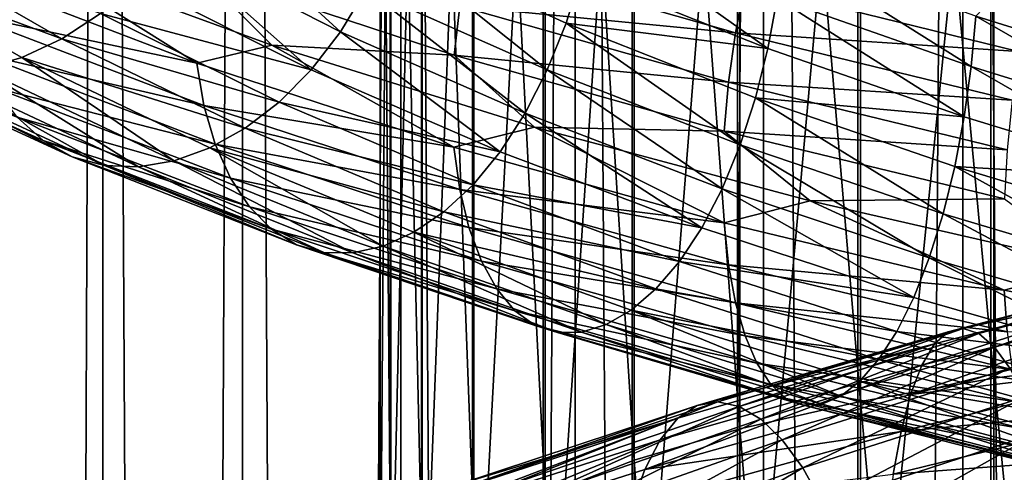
# Model space of a CAD drawing. Header units: metres. Extents: x -44 to 117, y -432 to 89.
# Tile 707 of 1056: x -11.01 to -4.16, y -148.77 to -145.63. Entities that reach past the tile are written whole.
import ezdxf

# ---------------------------------------------------------------- set-up
doc = ezdxf.new("R2010")
doc.units = ezdxf.units.M
doc.layers.add('solid_125568', color=7, linetype='CONTINUOUS')

msp = doc.modelspace()

# ---------------------------------------------------------------- linework, layer by layer
at = {"layer": 'solid_125568'}
for points in [[(-2.998006, -312.412567, 241.988663), (-2.998006, -117.617592, 207.641052), (-4.446262, -117.692879, 207.214066)], [(-4.446262, -312.487854, 241.561676), (-4.446262, -117.692879, 207.214066), (-5.834389, -117.79686, 206.62439)], [(-4.446262, -312.487854, 241.561676), (-2.998006, -312.412567, 241.988663), (-4.446262, -117.692879, 207.214066)], [(-5.834389, -312.591827, 240.972), (-5.834389, -117.79686, 206.62439), (-7.143617, -117.928116, 205.87999)], [(-5.834389, -312.591827, 240.972), (-4.446262, -312.487854, 241.561676), (-5.834389, -117.79686, 206.62439)], [(-7.143617, -312.723083, 240.2276), (-7.143617, -117.928116, 205.87999), (-8.356239, -118.084877, 204.990936)], [(-7.143617, -312.723083, 240.2276), (-5.834389, -312.591827, 240.972), (-7.143617, -117.928116, 205.87999)], [(-8.356239, -312.879852, 239.338547), (-8.356239, -118.084877, 204.990936), (-9.455857, -118.26503, 203.969254)], [(-8.356239, -312.879852, 239.338547), (-7.143617, -312.723083, 240.2276), (-8.356239, -118.084877, 204.990936)], [(-9.455857, -313.059998, 238.316864), (-9.455857, -118.26503, 203.969254), (-10.427602, -118.466125, 202.828781)], [(-9.455857, -313.059998, 238.316864), (-8.356239, -312.879852, 239.338547), (-9.455857, -118.26503, 203.969254)], [(-10.427602, -313.261108, 237.176392), (-10.427602, -118.466125, 202.828781), (-11.25833, -118.685455, 201.5849)], [(-10.427602, -313.261108, 237.176392), (-9.455857, -313.059998, 238.316864), (-10.427602, -118.466125, 202.828781)], [(-11.25833, -313.480438, 235.93251), (-10.427602, -313.261108, 237.176392), (-11.25833, -118.685455, 201.5849)], [(-11.25833, -315.737854, 223.130005), (-11.25833, -120.942879, 188.782394), (-10.427602, -121.162209, 187.538528)], [(-10.427602, -315.957184, 221.886139), (-11.25833, -315.737854, 223.130005), (-10.427602, -121.162209, 187.538528)], [(-10.427602, -315.957184, 221.886139), (-10.427602, -121.162209, 187.538528), (-9.455857, -121.363304, 186.398041)], [(-9.455857, -316.158295, 220.745651), (-10.427602, -315.957184, 221.886139), (-9.455857, -121.363304, 186.398041)], [(-9.455857, -316.158295, 220.745651), (-9.455857, -121.363304, 186.398041), (-8.356239, -121.543457, 185.376373)], [(-8.356239, -316.33844, 219.723969), (-9.455857, -316.158295, 220.745651), (-8.356239, -121.543457, 185.376373)], [(-8.356239, -316.33844, 219.723969), (-8.356239, -121.543457, 185.376373), (-7.143617, -121.700218, 184.48732)], [(-7.143617, -316.495209, 218.83493), (-8.356239, -316.33844, 219.723969), (-7.143617, -121.700218, 184.48732)], [(-7.143617, -316.495209, 218.83493), (-7.143617, -121.700218, 184.48732), (-5.834389, -121.831474, 183.74292)], [(-5.834389, -316.626465, 218.09053), (-7.143617, -316.495209, 218.83493), (-5.834389, -121.831474, 183.74292)], [(-5.834389, -316.626465, 218.09053), (-5.834389, -121.831474, 183.74292), (-4.446262, -121.935455, 183.153229)], [(-4.446262, -316.730438, 217.500839), (-5.834389, -316.626465, 218.09053), (-4.446262, -121.935455, 183.153229)], [(-4.446262, -316.730438, 217.500839), (-4.446262, -121.935455, 183.153229), (-2.998006, -122.010742, 182.726242)], [(-2.998006, -316.805725, 217.073853), (-4.446262, -316.730438, 217.500839), (-2.998006, -122.010742, 182.726242)], [(-4.231679, -138.012024, 943.890198), (-3.232239, -147.99054, 947.249634), (-3.232239, -137.860703, 944.355957)], [(-5.158569, -138.202423, 943.30426), (-4.231679, -148.118271, 946.776855), (-4.231679, -138.012024, 943.890198)], [(-4.231679, -138.012024, 943.890198), (-4.231679, -148.118271, 946.776855), (-3.232239, -147.99054, 947.249634)], [(-5.997018, -138.428604, 942.608154), (-5.158569, -148.278992, 946.182007), (-5.158569, -138.202423, 943.30426)], [(-5.158569, -138.202423, 943.30426), (-5.158569, -148.278992, 946.182007), (-4.231679, -148.118271, 946.776855)], [(-6.732651, -138.686707, 941.813782), (-5.997018, -148.46991, 945.475403), (-5.997018, -138.428604, 942.608154)], [(-5.997018, -138.428604, 942.608154), (-5.997018, -148.46991, 945.475403), (-5.158569, -148.278992, 946.182007)], [(-7.352857, -138.97229, 940.934814), (-6.732651, -148.687775, 944.669128), (-6.732651, -138.686707, 941.813782)], [(-6.732651, -138.686707, 941.813782), (-6.732651, -148.687775, 944.669128), (-5.997018, -148.46991, 945.475403)], [(-7.847002, -139.280487, 939.986328), (-7.352857, -148.928848, 943.776917), (-7.352857, -138.97229, 940.934814)], [(-7.352857, -138.97229, 940.934814), (-7.352857, -148.928848, 943.776917), (-6.732651, -148.687775, 944.669128)], [(-8.206614, -139.605972, 938.984558), (-7.847002, -149.188995, 942.814087), (-7.847002, -139.280487, 939.986328)], [(-7.847002, -139.280487, 939.986328), (-7.847002, -149.188995, 942.814087), (-7.352857, -148.928848, 943.776917)], [(-8.425529, -139.943207, 937.946655), (-8.206614, -149.463745, 941.797241), (-8.206614, -139.605972, 938.984558)], [(-8.206614, -139.605972, 938.984558), (-8.206614, -149.463745, 941.797241), (-7.847002, -149.188995, 942.814087)], [(-8.499991, -140.286377, 936.890503), (-8.425529, -149.748398, 940.743713), (-8.425529, -139.943207, 937.946655)], [(-8.425529, -139.943207, 937.946655), (-8.425529, -149.748398, 940.743713), (-8.206614, -149.463745, 941.797241)], [(-8.499991, -140.286377, 936.890503), (-8.499991, -150.038071, 939.671631), (-8.425529, -149.748398, 940.743713)], [(-8.428726, -140.629623, 935.834106), (-8.499991, -150.038071, 939.671631), (-8.499991, -140.286377, 936.890503)], [(-8.428726, -140.629623, 935.834106), (-8.428726, -150.327805, 938.599304), (-8.499991, -150.038071, 939.671631)], [(-8.212955, -140.967041, 934.795654), (-8.428726, -150.327805, 938.599304), (-8.428726, -140.629623, 935.834106)], [(-8.212955, -140.967041, 934.795654), (-8.212955, -150.612625, 937.545227), (-8.428726, -150.327805, 938.599304)], [(-7.856378, -141.292862, 933.792908), (-8.212955, -150.612625, 937.545227), (-8.212955, -140.967041, 934.795654)], [(-7.856378, -141.292862, 933.792908), (-7.856378, -150.887634, 936.527344), (-8.212955, -150.612625, 937.545227)], [(-7.365107, -141.601486, 932.843018), (-7.856378, -150.887634, 936.527344), (-7.856378, -141.292862, 933.792908)], [(-7.365107, -141.601486, 932.843018), (-7.365107, -151.148148, 935.563171), (-7.856378, -150.887634, 936.527344)], [(-6.747565, -141.887619, 931.962341), (-7.365107, -151.148148, 935.563171), (-7.365107, -141.601486, 932.843018)], [(-6.747565, -141.887619, 931.962341), (-6.747565, -151.389679, 934.66925), (-7.365107, -151.148148, 935.563171)], [(-6.01434, -142.146378, 931.166016), (-6.747565, -151.389679, 934.66925), (-6.747565, -141.887619, 931.962341)], [(-6.01434, -142.146378, 931.166016), (-6.01434, -151.608109, 933.860901), (-6.747565, -151.389679, 934.66925)], [(-5.178002, -142.373306, 930.46759), (-6.01434, -151.608109, 933.860901), (-6.01434, -142.146378, 931.166016)], [(-5.178002, -142.373306, 930.46759), (-5.178002, -151.799652, 933.151917), (-6.01434, -151.608109, 933.860901)], [(-4.252891, -142.564529, 929.879089), (-5.178002, -151.799652, 933.151917), (-5.178002, -142.373306, 930.46759)], [(-4.252891, -142.564529, 929.879089), (-4.252891, -151.96106, 932.554565), (-5.178002, -151.799652, 933.151917)], [(-3.254865, -142.716736, 929.410583), (-4.252891, -151.96106, 932.554565), (-4.252891, -142.564529, 929.879089)], [(-3.254865, -142.716736, 929.410583), (-3.254865, -152.089539, 932.078979), (-4.252891, -151.96106, 932.554565)], [(-9.960813, -145.107269, 930.001587), (-8.775379, -145.712067, 929.134827), (-9.7569, -144.81427, 930.141907)], [(-8.775379, -145.712067, 929.134827), (-8.595769, -145.414795, 929.295654), (-9.7569, -144.81427, 930.141907)], [(-7.100695, -145.310333, 928.789429), (-5.802338, -145.827362, 928.221252), (-7.022013, -144.961426, 928.824524)], [(-5.802338, -145.827362, 928.221252), (-5.738096, -145.477539, 928.264587), (-7.022013, -144.961426, 928.824524)], [(-8.595769, -145.414795, 929.295654), (-7.337319, -145.976639, 928.571411), (-8.442506, -145.092499, 929.413147)], [(-8.442506, -145.092499, 929.413147), (-7.206565, -145.651505, 928.704407), (-7.100695, -145.310333, 928.789429)], [(-7.337319, -145.976639, 928.571411), (-7.206565, -145.651505, 928.704407), (-8.442506, -145.092499, 929.413147)], [(-12.175026, -145.219391, 930.179565), (-10.712898, -145.759537, 929.357117), (-11.865897, -145.097748, 930.421204)], [(-11.865897, -145.097748, 930.421204), (-10.712898, -145.759537, 929.357117), (-10.443891, -145.584686, 929.605164)], [(-10.191171, -145.366364, 929.82196), (-8.978289, -145.976257, 928.93219), (-9.960813, -145.107269, 930.001587)], [(-8.978289, -145.976257, 928.93219), (-8.775379, -145.712067, 929.134827), (-9.960813, -145.107269, 930.001587)], [(-5.738096, -145.477539, 928.264587), (-4.388391, -145.952148, 927.839478), (-5.697904, -145.128967, 928.253113)], [(-4.388391, -145.952148, 927.839478), (-4.357626, -145.603455, 927.83252), (-5.697904, -145.128967, 928.253113)], [(-12.175026, -145.219391, 930.179565), (-10.991904, -145.889084, 929.084961), (-10.712898, -145.759537, 929.357117)], [(-11.274612, -145.971527, 928.795837), (-10.991904, -145.889084, 929.084961), (-12.175026, -145.219391, 930.179565)], [(-11.449328, -145.288345, 925.331604), (-10.976004, -145.174805, 924.896057), (-9.773211, -145.928604, 924.338074)], [(-9.772417, -145.286499, 924.148315), (-9.251736, -145.804047, 923.948547), (-10.976004, -145.174805, 924.896057)], [(-9.773211, -145.928604, 924.338074), (-10.976004, -145.174805, 924.896057), (-9.251736, -145.804047, 923.948547)], [(-7.881214, -145.190353, 923.363892), (-6.027216, -145.718506, 922.747253), (-7.945518, -145.532928, 923.32135)], [(-5.960761, -145.380829, 922.85022), (-6.027216, -145.718506, 922.747253), (-7.881214, -145.190353, 923.363892)], [(-11.449328, -145.288345, 925.331604), (-9.773211, -145.928604, 924.338074), (-11.392473, -145.587082, 925.498108)], [(-9.772417, -145.286499, 924.148315), (-7.98535, -145.873734, 923.332825), (-9.251736, -145.804047, 923.948547)], [(-7.945518, -145.532928, 923.32135), (-7.98535, -145.873734, 923.332825), (-9.772417, -145.286499, 924.148315)], [(-10.443891, -145.584686, 929.605164), (-8.978289, -145.976257, 928.93219), (-10.191171, -145.366364, 929.82196)], [(-7.206565, -145.651505, 928.704407), (-5.802338, -145.827362, 928.221252), (-7.100695, -145.310333, 928.789429)], [(-4.357626, -145.603455, 927.83252), (-2.967738, -146.035919, 927.550598), (-4.114082, -145.346207, 927.710022)], [(-8.775379, -145.712067, 929.134827), (-7.490593, -146.277527, 928.392639), (-8.595769, -145.414795, 929.295654)], [(-7.490593, -146.277527, 928.392639), (-7.337319, -145.976639, 928.571411), (-8.595769, -145.414795, 929.295654)], [(-5.960761, -145.380829, 922.85022), (-4.059328, -145.848755, 922.431763), (-6.027216, -145.718506, 922.747253)], [(-4.003078, -145.523041, 922.593872), (-4.059328, -145.848755, 922.431763), (-5.960761, -145.380829, 922.85022)], [(-5.802338, -145.827362, 928.221252), (-4.437458, -146.302673, 927.789429), (-5.738096, -145.477539, 928.264587)], [(-4.437458, -146.302673, 927.789429), (-4.388391, -145.952148, 927.839478), (-5.738096, -145.477539, 928.264587)], [(-7.945518, -145.532928, 923.32135), (-6.076344, -146.061508, 922.697998), (-7.98535, -145.873734, 923.332825)], [(-6.027216, -145.718506, 922.747253), (-6.076344, -146.061508, 922.697998), (-7.945518, -145.532928, 923.32135)], [(-11.392473, -145.587082, 925.498108), (-9.72469, -146.224121, 924.50885), (-11.300346, -145.859772, 925.70459)], [(-9.773211, -145.928604, 924.338074), (-9.72469, -146.224121, 924.50885), (-11.392473, -145.587082, 925.498108)], [(-10.712898, -145.759537, 929.357117), (-9.200853, -146.200424, 928.690369), (-10.443891, -145.584686, 929.605164)], [(-10.443891, -145.584686, 929.605164), (-9.200853, -146.200424, 928.690369), (-8.978289, -145.976257, 928.93219)], [(-4.388391, -145.952148, 927.839478), (-2.988727, -146.384705, 927.554077), (-4.357626, -145.603455, 927.83252)], [(-2.988727, -146.384705, 927.554077), (-2.967738, -146.035919, 927.550598), (-4.357626, -145.603455, 927.83252)], [(-7.337319, -145.976639, 928.571411), (-5.995517, -146.497589, 927.97937), (-7.206565, -145.651505, 928.704407)], [(-7.206565, -145.651505, 928.704407), (-5.888758, -146.170166, 928.125366), (-5.802338, -145.827362, 928.221252)], [(-5.995517, -146.497589, 927.97937), (-5.888758, -146.170166, 928.125366), (-7.206565, -145.651505, 928.704407)], [(-10.991904, -145.889084, 929.084961), (-9.437722, -146.381699, 928.415894), (-10.712898, -145.759537, 929.357117)], [(-10.712898, -145.759537, 929.357117), (-9.437722, -146.381699, 928.415894), (-9.200853, -146.200424, 928.690369)], [(-8.978289, -145.976257, 928.93219), (-7.663757, -146.546036, 928.169983), (-8.775379, -145.712067, 929.134827)], [(-7.663757, -146.546036, 928.169983), (-7.490593, -146.277527, 928.392639), (-8.775379, -145.712067, 929.134827)], [(-6.027216, -145.718506, 922.747253), (-4.104601, -146.187088, 922.322266), (-6.076344, -146.061508, 922.697998)], [(-4.059328, -145.848755, 922.431763), (-4.104601, -146.187088, 922.322266), (-6.027216, -145.718506, 922.747253)], [(-12.307795, -145.800186, 927.603882), (-10.843008, -146.466019, 926.509399), (-12.077527, -145.920471, 927.894043)], [(-11.022562, -146.304779, 926.215637), (-10.843008, -146.466019, 926.509399), (-12.307795, -145.800186, 927.603882)], [(-9.773211, -145.928604, 924.338074), (-9.251736, -145.804047, 923.948547), (-7.986067, -146.513107, 923.520386)], [(-7.98535, -145.873734, 923.332825), (-7.426373, -146.373993, 923.185242), (-9.251736, -145.804047, 923.948547)], [(-7.986067, -146.513107, 923.520386), (-9.251736, -145.804047, 923.948547), (-7.426373, -146.373993, 923.185242)], [(-5.888758, -146.170166, 928.125366), (-4.437458, -146.302673, 927.789429), (-5.802338, -145.827362, 928.221252)], [(-11.300346, -145.859772, 925.70459), (-9.646004, -146.492752, 924.723022), (-11.176014, -146.100845, 925.945557)], [(-9.72469, -146.224121, 924.50885), (-9.646004, -146.492752, 924.723022), (-11.300346, -145.859772, 925.70459)], [(-11.274612, -145.971527, 928.795837), (-9.932481, -146.607849, 927.799927), (-10.991904, -145.889084, 929.084961)], [(-10.991904, -145.889084, 929.084961), (-9.683425, -146.518158, 928.116516), (-9.437722, -146.381699, 928.415894)], [(-9.932481, -146.607849, 927.799927), (-9.683425, -146.518158, 928.116516), (-10.991904, -145.889084, 929.084961)], [(-7.98535, -145.873734, 923.332825), (-6.106732, -146.402115, 922.704834), (-7.426373, -146.373993, 923.185242)], [(-6.076344, -146.061508, 922.697998), (-6.106732, -146.402115, 922.704834), (-7.98535, -145.873734, 923.332825)], [(-12.077527, -145.920471, 927.894043), (-10.640121, -146.579163, 926.821167), (-11.824388, -145.988693, 928.193787)], [(-10.843008, -146.466019, 926.509399), (-10.640121, -146.579163, 926.821167), (-12.077527, -145.920471, 927.894043)], [(-11.554421, -146.005219, 928.496582), (-10.179082, -146.649002, 927.473633), (-11.274612, -145.971527, 928.795837)], [(-10.179082, -146.649002, 927.473633), (-9.932481, -146.607849, 927.799927), (-11.274612, -145.971527, 928.795837)], [(-9.773211, -145.928604, 924.338074), (-7.986067, -146.513107, 923.520386), (-9.72469, -146.224121, 924.50885)], [(-9.200853, -146.200424, 928.690369), (-7.663757, -146.546036, 928.169983), (-8.978289, -145.976257, 928.93219)], [(-7.490593, -146.277527, 928.392639), (-6.120713, -146.801392, 927.785461), (-7.337319, -145.976639, 928.571411)], [(-6.120713, -146.801392, 927.785461), (-5.995517, -146.497589, 927.97937), (-7.337319, -145.976639, 928.571411)], [(-4.437458, -146.302673, 927.789429), (-3.022058, -146.735687, 927.498962), (-4.388391, -145.952148, 927.839478)], [(-3.022058, -146.735687, 927.498962), (-2.988727, -146.384705, 927.554077), (-4.388391, -145.952148, 927.839478)], [(-11.824388, -145.988693, 928.193787), (-10.417038, -146.639984, 927.144958), (-11.554421, -146.005219, 928.496582)], [(-10.640121, -146.579163, 926.821167), (-10.417038, -146.639984, 927.144958), (-11.824388, -145.988693, 928.193787)], [(-10.417038, -146.639984, 927.144958), (-10.179082, -146.649002, 927.473633), (-11.554421, -146.005219, 928.496582)], [(-11.176014, -146.100845, 925.945557), (-9.5398, -146.72908, 924.974915), (-11.022562, -146.304779, 926.215637)], [(-9.646004, -146.492752, 924.723022), (-9.5398, -146.72908, 924.974915), (-11.176014, -146.100845, 925.945557)], [(-6.076344, -146.061508, 922.697998), (-4.137991, -146.53035, 922.267883), (-6.106732, -146.402115, 922.704834)], [(-4.104601, -146.187088, 922.322266), (-4.137991, -146.53035, 922.267883), (-6.076344, -146.061508, 922.697998)], [(-5.995517, -146.497589, 927.97937), (-4.584977, -146.975845, 927.528381), (-5.888758, -146.170166, 928.125366)], [(-5.888758, -146.170166, 928.125366), (-4.503437, -146.646683, 927.684937), (-4.437458, -146.302673, 927.789429)], [(-4.584977, -146.975845, 927.528381), (-4.503437, -146.646683, 927.684937), (-5.888758, -146.170166, 928.125366)], [(-9.72469, -146.224121, 924.50885), (-7.946434, -146.806, 923.694702), (-9.646004, -146.492752, 924.723022)], [(-7.986067, -146.513107, 923.520386), (-7.946434, -146.806, 923.694702), (-9.72469, -146.224121, 924.50885)], [(-9.437722, -146.381699, 928.415894), (-7.853647, -146.775116, 927.906372), (-9.200853, -146.200424, 928.690369)], [(-9.200853, -146.200424, 928.690369), (-7.853647, -146.775116, 927.906372), (-7.663757, -146.546036, 928.169983)], [(-11.022562, -146.304779, 926.215637), (-9.408752, -146.927704, 925.258789), (-10.843008, -146.466019, 926.509399)], [(-9.5398, -146.72908, 924.974915), (-9.408752, -146.927704, 925.258789), (-11.022562, -146.304779, 926.215637)], [(-7.663757, -146.546036, 928.169983), (-6.262164, -147.07338, 927.545959), (-7.490593, -146.277527, 928.392639)], [(-6.262164, -147.07338, 927.545959), (-6.120713, -146.801392, 927.785461), (-7.490593, -146.277527, 928.392639)], [(-4.503437, -146.646683, 927.684937), (-3.022058, -146.735687, 927.498962), (-4.437458, -146.302673, 927.789429)], [(-9.683425, -146.518158, 928.116516), (-8.055696, -146.961838, 927.608826), (-9.437722, -146.381699, 928.415894)], [(-9.437722, -146.381699, 928.415894), (-8.055696, -146.961838, 927.608826), (-7.853647, -146.775116, 927.906372)], [(-7.986067, -146.513107, 923.520386), (-7.426373, -146.373993, 923.185242), (-6.107365, -147.039413, 922.890503)], [(-6.106732, -146.402115, 922.704834), (-5.508998, -146.886185, 922.611816), (-7.426373, -146.373993, 923.185242)], [(-6.107365, -147.039413, 922.890503), (-7.426373, -146.373993, 923.185242), (-5.508998, -146.886185, 922.611816)], [(-6.106732, -146.402115, 922.704834), (-4.158591, -146.870804, 922.271179), (-5.508998, -146.886185, 922.611816)], [(-4.137991, -146.53035, 922.267883), (-4.158591, -146.870804, 922.271179), (-6.106732, -146.402115, 922.704834)], [(-10.843008, -146.466019, 926.509399), (-9.25546, -147.083191, 925.56897), (-10.640121, -146.579163, 926.821167)], [(-9.408752, -146.927704, 925.258789), (-9.25546, -147.083191, 925.56897), (-10.843008, -146.466019, 926.509399)], [(-9.932481, -146.607849, 927.799927), (-8.477898, -147.199982, 926.94519), (-9.683425, -146.518158, 928.116516)], [(-9.683425, -146.518158, 928.116516), (-8.265312, -147.104141, 927.285706), (-8.055696, -146.961838, 927.608826)], [(-8.477898, -147.199982, 926.94519), (-8.265312, -147.104141, 927.285706), (-9.683425, -146.518158, 928.116516)], [(-9.646004, -146.492752, 924.723022), (-7.882081, -147.071335, 923.915283), (-9.5398, -146.72908, 924.974915)], [(-7.946434, -146.806, 923.694702), (-7.882081, -147.071335, 923.915283), (-9.646004, -146.492752, 924.723022)], [(-7.986067, -146.513107, 923.520386), (-6.107365, -147.039413, 922.890503), (-7.946434, -146.806, 923.694702)], [(-6.120713, -146.801392, 927.785461), (-4.68066, -147.281845, 927.322449), (-5.995517, -146.497589, 927.97937)], [(-4.68066, -147.281845, 927.322449), (-4.584977, -146.975845, 927.528381), (-5.995517, -146.497589, 927.97937)], [(-10.640121, -146.579163, 926.821167), (-9.082252, -147.190262, 925.899536), (-10.417038, -146.639984, 927.144958)], [(-9.25546, -147.083191, 925.56897), (-9.082252, -147.190262, 925.899536), (-10.640121, -146.579163, 926.821167)], [(-7.853647, -146.775116, 927.906372), (-6.262164, -147.07338, 927.545959), (-7.663757, -146.546036, 928.169983)], [(-10.417038, -146.639984, 927.144958), (-8.891749, -147.244797, 926.244263), (-10.179082, -146.649002, 927.473633)], [(-9.082252, -147.190262, 925.899536), (-8.891749, -147.244797, 926.244263), (-10.417038, -146.639984, 927.144958)], [(-10.179082, -146.649002, 927.473633), (-8.688498, -147.247452, 926.595459), (-9.932481, -146.607849, 927.799927)], [(-8.891749, -147.244797, 926.244263), (-8.688498, -147.247452, 926.595459), (-10.179082, -146.649002, 927.473633)], [(-8.688498, -147.247452, 926.595459), (-8.477898, -147.199982, 926.94519), (-9.932481, -146.607849, 927.799927)], [(-4.584977, -146.975845, 927.528381), (-3.122238, -147.410828, 927.223633), (-4.503437, -146.646683, 927.684937)], [(-4.503437, -146.646683, 927.684937), (-3.066845, -147.080521, 927.387939), (-3.022058, -146.735687, 927.498962)], [(-3.122238, -147.410828, 927.223633), (-3.066845, -147.080521, 927.387939), (-4.503437, -146.646683, 927.684937)], [(-9.5398, -146.72908, 924.974915), (-7.795213, -147.303802, 924.176208), (-9.408752, -146.927704, 925.258789)], [(-7.882081, -147.071335, 923.915283), (-7.795213, -147.303802, 924.176208), (-9.5398, -146.72908, 924.974915)], [(-8.055696, -146.961838, 927.608826), (-6.417223, -147.306442, 927.264038), (-7.853647, -146.775116, 927.906372)], [(-7.946434, -146.806, 923.694702), (-6.077072, -147.330276, 923.067505), (-7.882081, -147.071335, 923.915283)], [(-6.107365, -147.039413, 922.890503), (-6.077072, -147.330276, 923.067505), (-7.946434, -146.806, 923.694702)], [(-7.853647, -146.775116, 927.906372), (-6.417223, -147.306442, 927.264038), (-6.262164, -147.07338, 927.545959)], [(-6.262164, -147.07338, 927.545959), (-4.788776, -147.556442, 927.069458), (-6.120713, -146.801392, 927.785461)], [(-4.788776, -147.556442, 927.069458), (-4.68066, -147.281845, 927.322449), (-6.120713, -146.801392, 927.785461)], [(-4.158591, -146.870804, 922.271179), (-3.523765, -147.339005, 922.236694), (-5.508998, -146.886185, 922.611816)], [(-9.408752, -146.927704, 925.258789), (-7.688058, -147.498093, 924.471619), (-9.25546, -147.083191, 925.56897)], [(-7.795213, -147.303802, 924.176208), (-7.688058, -147.498093, 924.471619), (-9.408752, -146.927704, 925.258789)], [(-6.107365, -147.039413, 922.890503), (-5.508998, -146.886185, 922.611816), (-4.159131, -147.506668, 922.455139)], [(-4.159131, -147.506668, 922.455139), (-5.508998, -146.886185, 922.611816), (-3.523765, -147.339005, 922.236694)], [(-8.265312, -147.104141, 927.285706), (-6.582155, -147.497559, 926.947144), (-8.055696, -146.961838, 927.608826)], [(-8.055696, -146.961838, 927.608826), (-6.582155, -147.497559, 926.947144), (-6.417223, -147.306442, 927.264038)], [(-4.68066, -147.281845, 927.322449), (-3.18732, -147.718292, 927.008728), (-4.584977, -146.975845, 927.528381)], [(-3.18732, -147.718292, 927.008728), (-3.122238, -147.410828, 927.223633), (-4.584977, -146.975845, 927.528381)], [(-7.882081, -147.071335, 923.915283), (-6.02779, -147.593094, 923.293091), (-7.795213, -147.303802, 924.176208)], [(-6.077072, -147.330276, 923.067505), (-6.02779, -147.593094, 923.293091), (-7.882081, -147.071335, 923.915283)], [(-6.417223, -147.306442, 927.264038), (-4.788776, -147.556442, 927.069458), (-6.262164, -147.07338, 927.545959)], [(-6.107365, -147.039413, 922.890503), (-4.159131, -147.506668, 922.455139), (-6.077072, -147.330276, 923.067505)], [(-9.25546, -147.083191, 925.56897), (-7.562768, -147.648911, 924.795471), (-9.082252, -147.190262, 925.899536)], [(-7.688058, -147.498093, 924.471619), (-7.562768, -147.648911, 924.795471), (-9.25546, -147.083191, 925.56897)], [(-8.477898, -147.199982, 926.94519), (-6.927004, -147.745392, 926.243591), (-8.265312, -147.104141, 927.285706)], [(-8.265312, -147.104141, 927.285706), (-6.753304, -147.644592, 926.604126), (-6.582155, -147.497559, 926.947144)], [(-6.927004, -147.745392, 926.243591), (-6.753304, -147.644592, 926.604126), (-8.265312, -147.104141, 927.285706)], [(-9.082252, -147.190262, 925.899536), (-7.421206, -147.751038, 925.141785), (-8.891749, -147.244797, 926.244263)], [(-7.562768, -147.648911, 924.795471), (-7.421206, -147.751038, 925.141785), (-9.082252, -147.190262, 925.899536)], [(-8.688498, -147.247452, 926.595459), (-7.099211, -147.797974, 925.874084), (-8.477898, -147.199982, 926.94519)], [(-7.099211, -147.797974, 925.874084), (-6.927004, -147.745392, 926.243591), (-8.477898, -147.199982, 926.94519)], [(-8.891749, -147.244797, 926.244263), (-7.265451, -147.800476, 925.504028), (-8.688498, -147.247452, 926.595459)], [(-7.421206, -147.751038, 925.141785), (-7.265451, -147.800476, 925.504028), (-8.891749, -147.244797, 926.244263)], [(-7.265451, -147.800476, 925.504028), (-7.099211, -147.797974, 925.874084), (-8.688498, -147.247452, 926.595459)], [(-4.788776, -147.556442, 927.069458), (-3.260871, -147.994629, 926.745789), (-4.68066, -147.281845, 927.322449)], [(-3.260871, -147.994629, 926.745789), (-3.18732, -147.718292, 927.008728), (-4.68066, -147.281845, 927.322449)], [(-7.795213, -147.303802, 924.176208), (-5.961253, -147.822632, 923.561096), (-7.688058, -147.498093, 924.471619)], [(-6.02779, -147.593094, 923.293091), (-5.961253, -147.822632, 923.561096), (-7.795213, -147.303802, 924.176208)], [(-6.582155, -147.497559, 926.947144), (-4.907226, -147.792496, 926.772949), (-6.417223, -147.306442, 927.264038)], [(-6.417223, -147.306442, 927.264038), (-4.907226, -147.792496, 926.772949), (-4.788776, -147.556442, 927.069458)], [(-6.077072, -147.330276, 923.067505), (-4.138524, -147.796173, 922.633911), (-6.02779, -147.593094, 923.293091)], [(-4.159131, -147.506668, 922.455139), (-4.138524, -147.796173, 922.633911), (-6.077072, -147.330276, 923.067505)], [(-2.748898, -147.324554, 959.155457), (-4.548218, -147.794983, 958.867554), (-2.807269, -147.407028, 959.5495)], [(-4.44442, -147.771912, 958.472473), (-4.548218, -147.794983, 958.867554), (-2.748898, -147.324554, 959.155457)], [(-2.68614, -147.304062, 958.751648), (-4.44442, -147.771912, 958.472473), (-2.748898, -147.324554, 959.155457)], [(-4.336692, -147.808105, 958.076904), (-4.44442, -147.771912, 958.472473), (-2.68614, -147.304062, 958.751648)], [(-2.620952, -147.343033, 958.347168), (-4.336692, -147.808105, 958.076904), (-2.68614, -147.304062, 958.751648)], [(-4.227948, -147.901108, 957.689819), (-4.336692, -147.808105, 958.076904), (-2.620952, -147.343033, 958.347168)], [(-2.555248, -147.438904, 957.951172), (-4.227948, -147.901108, 957.689819), (-2.620952, -147.343033, 958.347168)], [(-4.159131, -147.506668, 922.455139), (-3.523765, -147.339005, 922.236694), (-2.16387, -147.914413, 922.220093)], [(-2.807269, -147.407028, 959.5495), (-4.732935, -148.027267, 959.621155), (-2.859956, -147.552551, 959.924988)], [(-2.807269, -147.407028, 959.5495), (-4.645132, -147.879776, 959.253296), (-4.732935, -148.027267, 959.621155)], [(-4.548218, -147.794983, 958.867554), (-4.645132, -147.879776, 959.253296), (-2.807269, -147.407028, 959.5495)], [(-4.12068, -148.04834, 957.320129), (-4.227948, -147.901108, 957.689819), (-2.555248, -147.438904, 957.951172)], [(-7.688058, -147.498093, 924.471619), (-5.879221, -148.013626, 923.86554), (-7.562768, -147.648911, 924.795471)], [(-5.961253, -147.822632, 923.561096), (-5.879221, -148.013626, 923.86554), (-7.688058, -147.498093, 924.471619)], [(-6.753304, -147.644592, 926.604126), (-5.033152, -147.986908, 926.440735), (-6.582155, -147.497559, 926.947144)], [(-6.582155, -147.497559, 926.947144), (-5.033152, -147.986908, 926.440735), (-4.907226, -147.792496, 926.772949)], [(-4.907226, -147.792496, 926.772949), (-3.260871, -147.994629, 926.745789), (-4.788776, -147.556442, 927.069458)], [(-2.859956, -147.552551, 959.924988), (-4.81063, -148.232101, 959.963928), (-2.906561, -147.755753, 960.274719)], [(-2.859956, -147.552551, 959.924988), (-4.732935, -148.027267, 959.621155), (-4.81063, -148.232101, 959.963928)], [(-4.159131, -147.506668, 922.455139), (-2.16387, -147.914413, 922.220093), (-4.138524, -147.796173, 922.633911)], [(-6.02779, -147.593094, 923.293091), (-4.104874, -148.057281, 922.863037), (-5.961253, -147.822632, 923.561096)], [(-4.138524, -147.796173, 922.633911), (-4.104874, -148.057281, 922.863037), (-6.02779, -147.593094, 923.293091)], [(-7.562768, -147.648911, 924.795471), (-5.783369, -148.160904, 924.200256), (-7.421206, -147.751038, 925.141785)], [(-5.879221, -148.013626, 923.86554), (-5.783369, -148.160904, 924.200256), (-7.562768, -147.648911, 924.795471)], [(-6.927004, -147.745392, 926.243591), (-5.296694, -148.242035, 925.705322), (-6.753304, -147.644592, 926.604126)], [(-6.753304, -147.644592, 926.604126), (-5.163871, -148.137482, 926.081848), (-5.033152, -147.986908, 926.440735)], [(-5.296694, -148.242035, 925.705322), (-5.163871, -148.137482, 926.081848), (-6.753304, -147.644592, 926.604126)], [(-7.421206, -147.751038, 925.141785), (-5.675078, -148.259308, 924.559021), (-7.265451, -147.800476, 925.504028)], [(-5.783369, -148.160904, 924.200256), (-5.675078, -148.259308, 924.559021), (-7.421206, -147.751038, 925.141785)], [(-7.099211, -147.797974, 925.874084), (-5.428533, -148.298492, 925.32019), (-6.927004, -147.745392, 926.243591)], [(-5.428533, -148.298492, 925.32019), (-5.296694, -148.242035, 925.705322), (-6.927004, -147.745392, 926.243591)], [(-2.906561, -147.755753, 960.274719), (-4.81063, -148.232101, 959.963928), (-2.946668, -148.009567, 960.592041)], [(-7.265451, -147.800476, 925.504028), (-5.555854, -148.304886, 924.93512), (-7.099211, -147.797974, 925.874084)], [(-5.675078, -148.259308, 924.559021), (-5.555854, -148.304886, 924.93512), (-7.265451, -147.800476, 925.504028)], [(-5.555854, -148.304886, 924.93512), (-5.428533, -148.298492, 925.32019), (-7.099211, -147.797974, 925.874084)], [(-4.548218, -147.794983, 958.867554), (-6.295488, -148.307709, 958.393921), (-4.645132, -147.879776, 959.253296)], [(-6.151837, -148.281189, 958.01178), (-6.295488, -148.307709, 958.393921), (-4.548218, -147.794983, 958.867554)], [(-4.44442, -147.771912, 958.472473), (-6.151837, -148.281189, 958.01178), (-4.548218, -147.794983, 958.867554)], [(-6.002803, -148.31366, 957.629578), (-6.151837, -148.281189, 958.01178), (-4.44442, -147.771912, 958.472473)], [(-4.336692, -147.808105, 958.076904), (-6.002803, -148.31366, 957.629578), (-4.44442, -147.771912, 958.472473)], [(-5.852263, -148.402771, 957.255737), (-6.002803, -148.31366, 957.629578), (-4.336692, -147.808105, 958.076904)], [(-5.961253, -147.822632, 923.561096), (-4.059426, -148.284805, 923.136169), (-5.879221, -148.013626, 923.86554)], [(-4.104874, -148.057281, 922.863037), (-4.059426, -148.284805, 923.136169), (-5.961253, -147.822632, 923.561096)], [(-4.227948, -147.901108, 957.689819), (-5.852263, -148.402771, 957.255737), (-4.336692, -147.808105, 958.076904)], [(-5.033152, -147.986908, 926.440735), (-3.341362, -148.232681, 926.438538), (-4.907226, -147.792496, 926.772949)], [(-4.907226, -147.792496, 926.772949), (-3.341362, -148.232681, 926.438538), (-3.260871, -147.994629, 926.745789)], [(-4.645132, -147.879776, 959.253296), (-6.55175, -148.545654, 959.123901), (-4.732935, -148.027267, 959.621155)], [(-4.645132, -147.879776, 959.253296), (-6.429834, -148.395569, 958.767395), (-6.55175, -148.545654, 959.123901)], [(-6.295488, -148.307709, 958.393921), (-6.429834, -148.395569, 958.767395), (-4.645132, -147.879776, 959.253296)], [(-5.703691, -148.546036, 956.899048), (-5.852263, -148.402771, 957.255737), (-4.227948, -147.901108, 957.689819)], [(-4.12068, -148.04834, 957.320129), (-5.703691, -148.546036, 956.899048), (-4.227948, -147.901108, 957.689819)], [(-4.732935, -148.027267, 959.621155), (-6.659646, -148.752563, 959.456482), (-4.81063, -148.232101, 959.963928)], [(-4.732935, -148.027267, 959.621155), (-6.55175, -148.545654, 959.123901), (-6.659646, -148.752563, 959.456482)], [(-5.879221, -148.013626, 923.86554), (-4.00345, -148.473602, 923.447144), (-5.783369, -148.160904, 924.200256)], [(-4.059426, -148.284805, 923.136169), (-4.00345, -148.473602, 923.447144), (-5.879221, -148.013626, 923.86554)], [(-5.163871, -148.137482, 926.081848), (-3.426848, -148.429291, 926.095032), (-5.033152, -147.986908, 926.440735)], [(-5.033152, -147.986908, 926.440735), (-3.426848, -148.429291, 926.095032), (-3.341362, -148.232681, 926.438538)], [(-2.946668, -148.009567, 960.592041), (-4.87729, -148.487167, 960.275146), (-2.979483, -148.306824, 960.8703)], [(-4.81063, -148.232101, 959.963928), (-4.87729, -148.487167, 960.275146), (-2.946668, -148.009567, 960.592041)], [(-4.231679, -148.118271, 946.776855), (-3.232239, -158.253983, 949.626282), (-3.232239, -147.99054, 947.249634)], [(-5.560266, -148.740906, 956.568237), (-5.703691, -148.546036, 956.899048), (-4.12068, -148.04834, 957.320129)], [(-4.017075, -148.247116, 956.976868), (-5.560266, -148.740906, 956.568237), (-4.12068, -148.04834, 957.320129)], [(-5.783369, -148.160904, 924.200256), (-3.938129, -148.618469, 923.789673), (-5.675078, -148.259308, 924.559021)], [(-4.00345, -148.473602, 923.447144), (-3.938129, -148.618469, 923.789673), (-5.783369, -148.160904, 924.200256)], [(-5.296694, -148.242035, 925.705322), (-3.606084, -148.689285, 925.336365), (-5.163871, -148.137482, 926.081848)], [(-5.163871, -148.137482, 926.081848), (-3.515651, -148.582245, 925.724548), (-3.426848, -148.429291, 926.095032)], [(-3.606084, -148.689285, 925.336365), (-3.515651, -148.582245, 925.724548), (-5.163871, -148.137482, 926.081848)], [(-5.158569, -148.278992, 946.182007), (-4.231679, -158.357803, 949.147644), (-4.231679, -148.118271, 946.776855)], [(-4.231679, -148.118271, 946.776855), (-4.231679, -158.357803, 949.147644), (-3.232239, -158.253983, 949.626282)], [(-4.81063, -148.232101, 959.963928), (-6.659646, -148.752563, 959.456482), (-4.87729, -148.487167, 960.275146)], [(-5.428533, -148.298492, 925.32019), (-3.696054, -148.748337, 924.939697), (-5.296694, -148.242035, 925.705322)], [(-3.696054, -148.748337, 924.939697), (-3.606084, -148.689285, 925.336365), (-5.296694, -148.242035, 925.705322)], [(-6.295488, -148.307709, 958.393921), (-7.970799, -148.860413, 957.73999), (-6.429834, -148.395569, 958.767395)], [(-7.788938, -148.829636, 957.375), (-7.970799, -148.860413, 957.73999), (-6.295488, -148.307709, 958.393921)], [(-6.151837, -148.281189, 958.01178), (-7.788938, -148.829636, 957.375), (-6.295488, -148.307709, 958.393921)], [(-7.600299, -148.857468, 957.010315), (-7.788938, -148.829636, 957.375), (-6.151837, -148.281189, 958.01178)], [(-6.002803, -148.31366, 957.629578), (-7.600299, -148.857468, 957.010315), (-6.151837, -148.281189, 958.01178)], [(-5.997018, -148.46991, 945.475403), (-5.158569, -158.488434, 948.545532), (-5.158569, -148.278992, 946.182007)], [(-5.675078, -148.259308, 924.559021), (-3.864341, -148.714355, 924.157471), (-5.555854, -148.304886, 924.93512)], [(-3.938129, -148.618469, 923.789673), (-3.864341, -148.714355, 924.157471), (-5.675078, -148.259308, 924.559021)], [(-5.425235, -148.984802, 956.272095), (-5.560266, -148.740906, 956.568237), (-4.017075, -148.247116, 956.976868)], [(-5.555854, -148.304886, 924.93512), (-3.783007, -148.757355, 924.543701), (-5.428533, -148.298492, 925.32019)], [(-3.864341, -148.714355, 924.157471), (-3.783007, -148.757355, 924.543701), (-5.555854, -148.304886, 924.93512)], [(-3.783007, -148.757355, 924.543701), (-3.696054, -148.748337, 924.939697), (-5.428533, -148.298492, 925.32019)], [(-3.919391, -148.494797, 956.669189), (-5.425235, -148.984802, 956.272095), (-4.017075, -148.247116, 956.976868)], [(-5.158569, -148.278992, 946.182007), (-5.158569, -158.488434, 948.545532), (-4.231679, -158.357803, 949.147644)], [(-2.979483, -148.306824, 960.8703), (-4.931615, -148.785309, 960.548157), (-3.004075, -148.64035, 961.102844)], [(-4.87729, -148.487167, 960.275146), (-4.931615, -148.785309, 960.548157), (-2.979483, -148.306824, 960.8703)], [(-7.409684, -148.941727, 956.654053), (-7.600299, -148.857468, 957.010315), (-6.002803, -148.31366, 957.629578)], [(-5.852263, -148.402771, 957.255737), (-7.409684, -148.941727, 956.654053), (-6.002803, -148.31366, 957.629578)], [(-6.429834, -148.395569, 958.767395), (-8.295675, -149.10527, 958.438965), (-6.55175, -148.545654, 959.123901)], [(-6.429834, -148.395569, 958.767395), (-8.141042, -148.952042, 958.097351), (-8.295675, -149.10527, 958.438965)], [(-7.970799, -148.860413, 957.73999), (-8.141042, -148.952042, 958.097351), (-6.429834, -148.395569, 958.767395)], [(-7.221508, -149.080063, 956.314636), (-7.409684, -148.941727, 956.654053), (-5.852263, -148.402771, 957.255737)], [(-5.703691, -148.546036, 956.899048), (-7.221508, -149.080063, 956.314636), (-5.852263, -148.402771, 957.255737)], [(-4.87729, -148.487167, 960.275146), (-6.752096, -149.009201, 959.758789), (-4.931615, -148.785309, 960.548157)], [(-6.659646, -148.752563, 959.456482), (-6.752096, -149.009201, 959.758789), (-4.87729, -148.487167, 960.275146)], [(-6.732651, -148.687775, 944.669128), (-5.997018, -158.6436, 947.8302), (-5.997018, -148.46991, 945.475403)], [(-5.997018, -148.46991, 945.475403), (-5.997018, -158.6436, 947.8302), (-5.158569, -158.488434, 948.545532)], [(-5.30198, -149.274277, 956.018188), (-5.425235, -148.984802, 956.272095), (-3.919391, -148.494797, 956.669189)], [(-3.830125, -148.787796, 956.404846), (-5.30198, -149.274277, 956.018188), (-3.919391, -148.494797, 956.669189)], [(-6.55175, -148.545654, 959.123901), (-8.432539, -149.314697, 958.758179), (-6.659646, -148.752563, 959.456482)], [(-6.55175, -148.545654, 959.123901), (-8.295675, -149.10527, 958.438965), (-8.432539, -149.314697, 958.758179)], [(-7.039902, -149.27002, 956.000305), (-7.221508, -149.080063, 956.314636), (-5.703691, -148.546036, 956.899048)], [(-5.560266, -148.740906, 956.568237), (-7.039902, -149.27002, 956.000305), (-5.703691, -148.546036, 956.899048)], [(-3.004075, -148.64035, 961.102844), (-4.972176, -149.119308, 960.77655), (-3.019514, -149.002945, 961.28302)], [(-4.931615, -148.785309, 960.548157), (-4.972176, -149.119308, 960.77655), (-3.004075, -148.64035, 961.102844)], [(-7.352857, -148.928848, 943.776917), (-6.732651, -158.820694, 947.013977), (-6.732651, -148.687775, 944.669128)], [(-6.732651, -148.687775, 944.669128), (-6.732651, -158.820694, 947.013977), (-5.997018, -158.6436, 947.8302)], [(-6.659646, -148.752563, 959.456482), (-8.432539, -149.314697, 958.758179), (-6.752096, -149.009201, 959.758789)], [(-6.869066, -149.509171, 955.719543), (-7.039902, -149.27002, 956.000305), (-5.560266, -148.740906, 956.568237)], [(-5.425235, -148.984802, 956.272095), (-6.869066, -149.509171, 955.719543), (-5.560266, -148.740906, 956.568237)]]:
    msp.add_3dface(points, dxfattribs=at)

doc.saveas('drawing.dxf')
